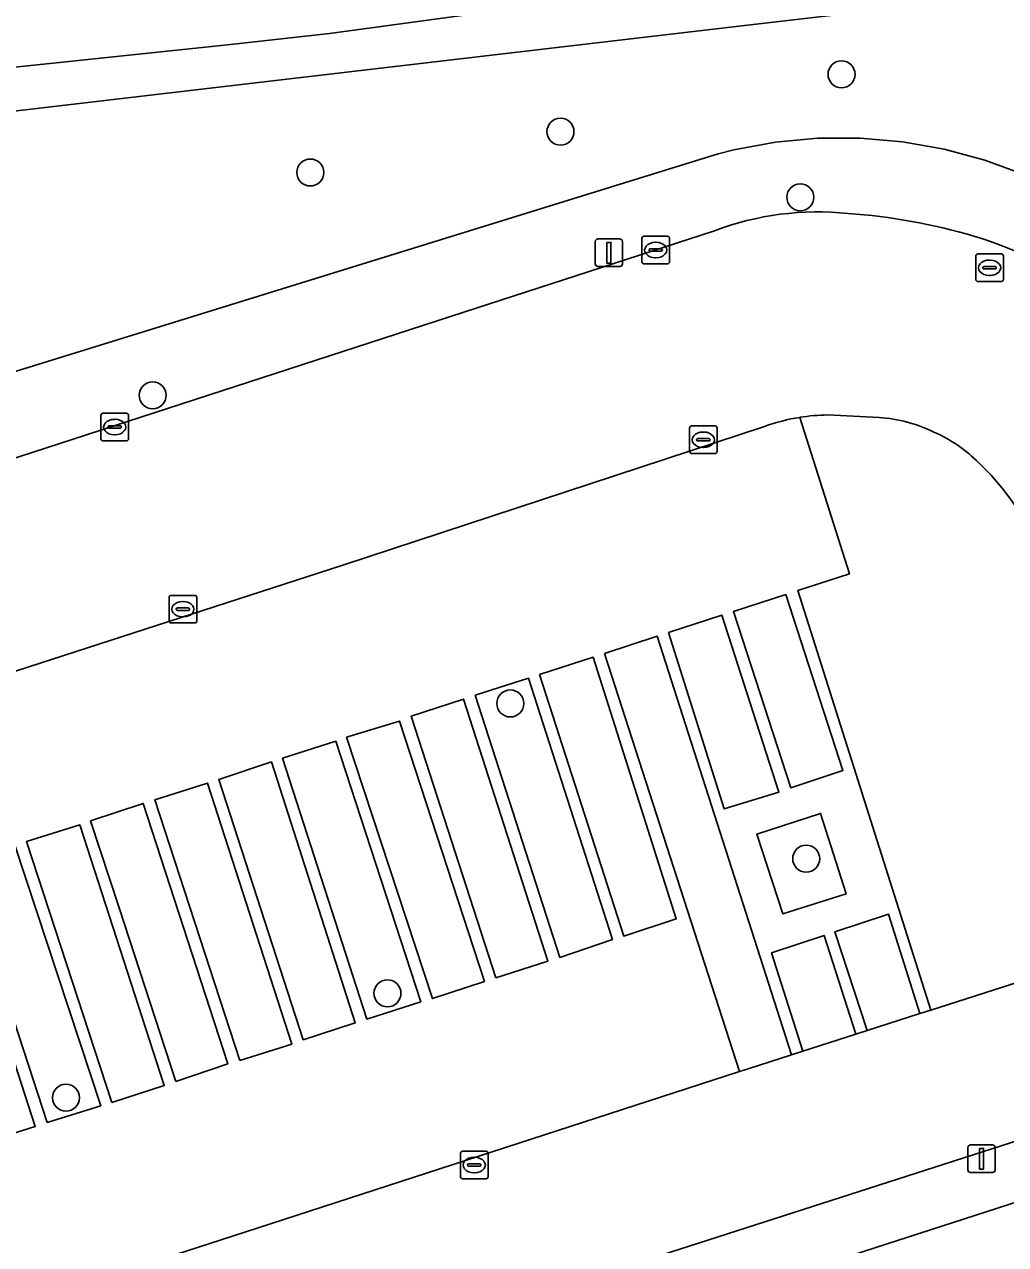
# Model space of a CAD drawing. Extents: x 161248 to 161848, y 384871 to 385383.
# Drawn here: x 161444.53 to 161480.08, y 385046.89 to 385091.12 of the extents above; entities that cross this region are included whole.
import ezdxf

# ---------------------------------------------------------------- set-up
doc = ezdxf.new("R2010")
doc.units = 0
for name, color, linetype in [('IMGEO_Boom', 7, 'Continuous'), ('IMGEO_Erf', 7, 'Continuous'), ('IMGEO_Groenvoorziening', 7, 'Continuous'), ('IMGEO_Hek', 7, 'Continuous'), ('IMGEO_Kolk', 7, 'Continuous'), ('IMGEO_Lichtmast', 7, 'Continuous'), ('IMGEO_Parkeervlak_halfverhard', 7, 'Continuous'), ('IMGEO_Parkeervlak_open', 7, 'Continuous'), ('IMGEO_Rijbaan_lokaal_open', 7, 'Continuous'), ('IMGEO_Rioolput', 7, 'Continuous'), ('IMGEO_Voetpad_open', 7, 'Continuous')]:
    doc.layers.add(name, color=color, linetype=linetype)

msp = doc.modelspace()

# ---------------------------------------------------------------- linework, layer by layer
at = {"layer": 'IMGEO_Boom'}
for centre in [(161474.133, 385089.309), (161463.95, 385087.231), (161454.884, 385085.749), (161472.638, 385084.852), (161449.173, 385077.674), (161462.131, 385066.502), (161472.853, 385060.874), (161457.681, 385055.998), (161446.031, 385052.213)]:
    msp.add_circle(centre, 0.489, dxfattribs=at)
at = {"layer": 'IMGEO_Erf'}
msp.add_lwpolyline([(161488.637, 385051.077), (161425.757, 385030.732)], dxfattribs=at)
at = {"layer": 'IMGEO_Groenvoorziening'}
for points in [[(161484.879, 385092.744), (161470.726, 385091.087), (161442.697, 385087.805), (161442.398, 385087.77), (161432.106, 385086.565), (161431.628, 385090.94), (161430.517, 385101.115), (161429.745, 385108.177), (161428.464, 385119.908), (161427.548, 385128.296), (161426.244, 385140.237), (161425.338, 385148.53), (161424.044, 385160.38), (161423.135, 385168.705)], [(161441.446, 385077.688), (161469.66, 385086.431), (161470.235, 385086.574), (161471.745, 385086.851), (161473.274, 385086.993), (161474.809, 385086.997), (161476.338, 385086.864), (161477.85, 385086.595), (161479.331, 385086.193), (161480.771, 385085.659)]]:
    msp.add_lwpolyline(points, dxfattribs=at)
for points in [[(161465.36, 385092.132), (161465.416, 385092.972), (161465.057, 385094.843), (161464.945, 385095.485), (161442.358, 385092.869), (161441.669, 385092.83), (161440.609, 385093.05), (161440.759, 385091.997), (161441.4, 385089.603), (161442.1, 385089.349), (161451.889, 385090.373), (161455.584, 385090.791)], [(161484.879, 385092.744), (161484.766, 385094.364), (161476.925, 385093.612), (161472.849, 385093.601), (161465.416, 385092.972), (161465.36, 385092.132), (161455.584, 385090.791), (161451.889, 385090.373), (161442.1, 385089.349), (161441.4, 385089.603), (161442.697, 385087.805), (161470.726, 385091.087)], [(161474.3, 385059.603), (161473.377, 385062.518), (161471.06, 385061.762), (161472.004, 385058.882)]]:
    msp.add_lwpolyline(points, close=True, dxfattribs=at)
at = {"layer": 'IMGEO_Hek'}
for points in [[(161484.879, 385092.744), (161470.726, 385091.087)], [(161470.726, 385091.087), (161442.697, 385087.805)]]:
    msp.add_lwpolyline(points, dxfattribs=at)
at = {"layer": 'IMGEO_Kolk'}
for p, q in [((161466.899, 385082.512), (161466.899, 385083.364)), ((161466.974, 385083.438), (161467.826, 385083.438)), ((161467.9, 385083.364), (161467.9, 385082.512)), ((161467.158, 385082.932), (161467.158, 385082.944)), ((161467.596, 385082.895), (161467.198, 385082.895)), ((161467.201, 385082.981), (161467.599, 385082.981)), ((161467.387, 385083.218), (161467.412, 385083.218)), ((161467.642, 385082.944), (161467.642, 385082.932)), ((161467.41, 385082.658), (161467.385, 385082.658)), ((161467.826, 385082.438), (161466.974, 385082.438)), ((161447.297, 385076.096), (161447.297, 385076.948)), ((161447.372, 385077.022), (161448.224, 385077.022)), ((161447.785, 385076.802), (161447.81, 385076.802)), ((161448.298, 385076.948), (161448.298, 385076.096)), ((161447.556, 385076.516), (161447.556, 385076.528)), ((161447.994, 385076.479), (161447.596, 385076.479)), ((161447.599, 385076.565), (161447.997, 385076.565)), ((161448.04, 385076.528), (161448.04, 385076.516)), ((161468.624, 385075.635), (161468.624, 385076.487)), ((161468.699, 385076.561), (161469.551, 385076.561)), ((161469.112, 385076.341), (161469.137, 385076.341)), ((161469.625, 385076.487), (161469.625, 385075.635)), ((161448.224, 385076.022), (161447.372, 385076.022)), ((161447.808, 385076.242), (161447.783, 385076.242)), ((161468.883, 385076.055), (161468.883, 385076.067)), ((161469.321, 385076.018), (161468.923, 385076.018)), ((161468.926, 385076.104), (161469.324, 385076.104)), ((161469.367, 385076.067), (161469.367, 385076.055)), ((161469.551, 385075.561), (161468.699, 385075.561)), ((161469.135, 385075.781), (161469.11, 385075.781)), ((161449.769, 385069.494), (161449.769, 385070.346)), ((161449.844, 385070.42), (161450.696, 385070.42)), ((161450.257, 385070.2), (161450.282, 385070.2)), ((161450.77, 385070.346), (161450.77, 385069.494)), ((161450.028, 385069.914), (161450.028, 385069.926)), ((161450.466, 385069.877), (161450.068, 385069.877)), ((161450.071, 385069.963), (161450.469, 385069.963)), ((161450.28, 385069.64), (161450.255, 385069.64)), ((161450.512, 385069.926), (161450.512, 385069.914)), ((161450.696, 385069.42), (161449.844, 385069.42)), ((161460.325, 385049.346), (161460.325, 385050.198)), ((161460.4, 385050.272), (161461.252, 385050.272)), ((161461.326, 385050.198), (161461.326, 385049.346)), ((161460.584, 385049.766), (161460.584, 385049.778)), ((161461.022, 385049.729), (161460.624, 385049.729)), ((161460.627, 385049.815), (161461.025, 385049.815)), ((161460.813, 385050.052), (161460.838, 385050.052)), ((161461.068, 385049.778), (161461.068, 385049.766)), ((161460.836, 385049.492), (161460.811, 385049.492)), ((161461.252, 385049.272), (161460.4, 385049.272))]:
    msp.add_line(p, q, dxfattribs=at)
for points in [[(161466.899, 385082.512), (161466.899, 385083.364)], [(161466.974, 385083.438), (161467.826, 385083.438)], [(161467.9, 385083.364), (161467.9, 385082.512)], [(161467.826, 385082.438), (161466.974, 385082.438)], [(161447.297, 385076.096), (161447.297, 385076.948)], [(161447.372, 385077.022), (161448.224, 385077.022)], [(161448.298, 385076.948), (161448.298, 385076.096)], [(161468.624, 385075.635), (161468.624, 385076.487)], [(161468.699, 385076.561), (161469.551, 385076.561)], [(161469.625, 385076.487), (161469.625, 385075.635)], [(161448.224, 385076.022), (161447.372, 385076.022)], [(161469.551, 385075.561), (161468.699, 385075.561)], [(161449.769, 385069.494), (161449.769, 385070.346)], [(161449.844, 385070.42), (161450.696, 385070.42)], [(161450.77, 385070.346), (161450.77, 385069.494)], [(161450.696, 385069.42), (161449.844, 385069.42)], [(161460.325, 385049.346), (161460.325, 385050.198)], [(161460.4, 385050.272), (161461.252, 385050.272)], [(161461.326, 385050.198), (161461.326, 385049.346)], [(161461.252, 385049.272), (161460.4, 385049.272)]]:
    msp.add_lwpolyline(points, dxfattribs=at)
for centre, radius, start, end in [((161466.976, 385083.362), 0.0765, 91.552, 178.448), ((161466.976, 385083.362), 0.0765, 91.552, 178.448), ((161467.824, 385083.362), 0.0765, 1.552, 88.448), ((161467.824, 385083.362), 0.0765, 1.552, 88.448), ((161467.198, 385082.941), 0.0403, 85.8775, 175.7526), ((161467.195, 385082.931), 0.0366, 178.938, 274.7102), ((161467.599, 385082.938), 0.043, 264.8664, 352.4533), ((161467.603, 385082.943), 0.0386, 1.7309, 96.639), ((161466.976, 385082.514), 0.0765, 181.552, 268.448), ((161466.976, 385082.514), 0.0765, 181.552, 268.448), ((161467.824, 385082.514), 0.0765, 271.552, 358.448), ((161467.824, 385082.514), 0.0765, 271.552, 358.448), ((161447.374, 385076.946), 0.0765, 91.552, 178.448), ((161447.374, 385076.946), 0.0765, 91.552, 178.448), ((161448.222, 385076.946), 0.0765, 1.552, 88.448), ((161448.222, 385076.946), 0.0765, 1.552, 88.448), ((161447.596, 385076.525), 0.0403, 85.8775, 175.7526), ((161447.593, 385076.515), 0.0366, 178.938, 274.7102), ((161447.997, 385076.522), 0.043, 264.8664, 352.4533), ((161448.001, 385076.527), 0.0386, 1.7309, 96.639), ((161468.701, 385076.485), 0.0765, 91.552, 178.448), ((161468.701, 385076.485), 0.0765, 91.552, 178.448), ((161469.549, 385076.485), 0.0765, 1.552, 88.448), ((161469.549, 385076.485), 0.0765, 1.552, 88.448), ((161447.374, 385076.098), 0.0765, 181.552, 268.448), ((161447.374, 385076.098), 0.0765, 181.552, 268.448), ((161448.222, 385076.098), 0.0765, 271.552, 358.448), ((161448.222, 385076.098), 0.0765, 271.552, 358.448), ((161468.923, 385076.064), 0.0403, 85.8775, 175.7526), ((161468.92, 385076.054), 0.0366, 178.938, 274.7102), ((161469.324, 385076.061), 0.043, 264.8664, 352.4533), ((161469.328, 385076.066), 0.0386, 1.7309, 96.639), ((161468.701, 385075.637), 0.0765, 181.552, 268.448), ((161468.701, 385075.637), 0.0765, 181.552, 268.448), ((161469.549, 385075.637), 0.0765, 271.552, 358.448), ((161469.549, 385075.637), 0.0765, 271.552, 358.448), ((161449.846, 385070.344), 0.0765, 91.552, 178.448), ((161449.846, 385070.344), 0.0765, 91.552, 178.448), ((161450.694, 385070.344), 0.0765, 1.552, 88.448), ((161450.694, 385070.344), 0.0765, 1.552, 88.448), ((161450.068, 385069.923), 0.0403, 85.8775, 175.7526), ((161450.065, 385069.913), 0.0366, 178.938, 274.7102), ((161450.469, 385069.92), 0.043, 264.8664, 352.4533), ((161450.473, 385069.925), 0.0386, 1.7309, 96.639), ((161449.846, 385069.496), 0.0765, 181.552, 268.448), ((161449.846, 385069.496), 0.0765, 181.552, 268.448), ((161450.694, 385069.496), 0.0765, 271.552, 358.448), ((161450.694, 385069.496), 0.0765, 271.552, 358.448), ((161460.402, 385050.196), 0.0765, 91.552, 178.448), ((161460.402, 385050.196), 0.0765, 91.552, 178.448), ((161461.25, 385050.196), 0.0765, 1.552, 88.448), ((161461.25, 385050.196), 0.0765, 1.552, 88.448), ((161460.624, 385049.775), 0.0403, 85.8775, 175.7526), ((161460.621, 385049.765), 0.0366, 178.938, 274.7102), ((161461.025, 385049.772), 0.043, 264.8664, 352.4533), ((161461.029, 385049.777), 0.0386, 1.7309, 96.639), ((161460.402, 385049.348), 0.0765, 181.552, 268.448), ((161460.402, 385049.348), 0.0765, 181.552, 268.448), ((161461.25, 385049.348), 0.0765, 271.552, 358.448), ((161461.25, 385049.348), 0.0765, 271.552, 358.448)]:
    msp.add_arc(centre, radius, start, end, dxfattribs=at)
for centre, major_axis, ratio, start_param, end_param in [((161467.386, 385082.938), (-0.387, 0.002), 0.722429, 4.712389, 7.853982), ((161467.411, 385082.938), (-0.39, 0.002), 0.717154, 1.570796, 4.712389), ((161447.784, 385076.522), (-0.387, 0.002), 0.722429, 4.712389, 7.853982), ((161447.809, 385076.522), (-0.39, 0.002), 0.717154, 1.570796, 4.712389), ((161469.111, 385076.061), (-0.387, 0.002), 0.722429, 4.712389, 7.853982), ((161469.136, 385076.061), (-0.39, 0.002), 0.717154, 1.570796, 4.712389), ((161450.256, 385069.92), (-0.387, 0.002), 0.722429, 4.712389, 7.853982), ((161450.281, 385069.92), (-0.39, 0.002), 0.717154, 1.570796, 4.712389), ((161460.812, 385049.772), (-0.387, 0.002), 0.722429, 4.712389, 7.853982), ((161460.837, 385049.772), (-0.39, 0.002), 0.717154, 1.570796, 4.712389)]:
    msp.add_ellipse(centre, major_axis=major_axis, ratio=ratio, start_param=start_param, end_param=end_param, dxfattribs=at)
at = {"layer": 'IMGEO_Lichtmast'}
for p, q in [((161465.308, 385083.341), (161466.098, 385083.341)), ((161466.098, 385083.341), (161465.308, 385083.341)), ((161465.208, 385082.441), (161465.208, 385083.241)), ((161465.208, 385083.241), (161465.208, 385082.441)), ((161466.198, 385083.241), (161466.198, 385082.441)), ((161466.198, 385082.441), (161466.198, 385083.241)), ((161466.098, 385082.341), (161465.308, 385082.341)), ((161465.308, 385082.341), (161466.098, 385082.341)), ((161478.709, 385049.6), (161478.709, 385050.4)), ((161478.709, 385050.4), (161478.709, 385049.6)), ((161478.809, 385050.5), (161479.599, 385050.5)), ((161479.599, 385050.5), (161478.809, 385050.5)), ((161479.699, 385050.4), (161479.699, 385049.6)), ((161479.699, 385049.6), (161479.699, 385050.4)), ((161479.599, 385049.5), (161478.809, 385049.5)), ((161478.809, 385049.5), (161479.599, 385049.5))]:
    msp.add_line(p, q, dxfattribs=at)
for points in [[(161465.628, 385083.216), (161465.778, 385083.216), (161465.778, 385082.466), (161465.628, 385082.466), (161465.628, 385083.216)], [(161479.129, 385050.375), (161479.279, 385050.375), (161479.279, 385049.625), (161479.129, 385049.625), (161479.129, 385050.375)]]:
    msp.add_lwpolyline(points, dxfattribs=at)
for centre, start, end in [((161465.308, 385083.241), 90, 180), ((161465.308, 385083.241), 90, 180), ((161466.098, 385083.241), 0, 90), ((161466.098, 385083.241), 360, 90), ((161465.308, 385082.441), 180, 270), ((161465.308, 385082.441), 180, 270), ((161466.098, 385082.441), 270, 0), ((161466.098, 385082.441), 270, 0), ((161478.809, 385050.4), 90, 180), ((161478.809, 385050.4), 90, 180), ((161479.599, 385050.4), 0, 90), ((161479.599, 385050.4), 360, 90), ((161478.809, 385049.6), 180, 270), ((161478.809, 385049.6), 180, 270), ((161479.599, 385049.6), 270, 0), ((161479.599, 385049.6), 270, 0)]:
    msp.add_arc(centre, 0.1, start, end, dxfattribs=at)
at = {"layer": 'IMGEO_Parkeervlak_halfverhard'}
for points in [[(161472.625, 385076.874), (161474.419, 385071.204), (161472.545, 385070.594), (161477.371, 385055.388), (161481.926, 385056.849)], [(161475.499, 385076.868), (161473.63, 385076.961)]]:
    msp.add_lwpolyline(points, dxfattribs=at)
for points in [[(161472.119, 385070.456), (161470.222, 385069.838), (161472.293, 385063.447), (161474.179, 385064.071)], [(161467.869, 385069.072), (161469.883, 385062.679), (161471.865, 385063.291), (161469.791, 385069.698)], [(161465.544, 385068.314), (161470.434, 385053.161), (161470.748, 385053.263), (161472.325, 385053.769), (161467.456, 385068.937)], [(161463.193, 385067.549), (161466.244, 385058.069), (161468.142, 385058.69), (161465.131, 385068.18)], [(161460.861, 385066.798), (161463.925, 385057.297), (161465.829, 385057.952), (161462.794, 385067.419)], [(161461.602, 385056.552), (161463.495, 385057.167), (161460.438, 385066.664), (161458.535, 385066.039)], [(161440.008, 385066.32), (161438.843, 385065.943), (161438.09, 385065.696), (161442.979, 385050.566), (161444.92, 385051.172)], [(161456.202, 385065.277), (161459.308, 385055.807), (161461.194, 385056.426), (161458.111, 385065.866)], [(161458.884, 385055.691), (161455.806, 385065.133), (161453.881, 385064.517), (161456.935, 385055.06)], [(161451.57, 385063.744), (161454.631, 385054.313), (161456.511, 385054.922), (161453.475, 385064.383)], [(161452.331, 385053.564), (161454.213, 385054.157), (161451.159, 385063.617), (161449.254, 385063.013)], [(161446.925, 385062.243), (161447.956, 385059.093), (161450.016, 385052.801), (161451.893, 385053.444), (161448.83, 385062.879)], [(161447.698, 385052.042), (161449.592, 385052.66), (161446.53, 385062.099), (161444.608, 385061.504)], [(161442.268, 385060.735), (161445.351, 385051.317), (161447.293, 385051.92), (161444.181, 385061.367)], [(161475.057, 385054.645), (161476.973, 385055.26), (161475.836, 385058.862), (161473.893, 385058.225)], [(161472.734, 385053.9), (161474.657, 385054.517), (161473.504, 385058.093), (161471.6, 385057.469)]]:
    msp.add_lwpolyline(points, close=True, dxfattribs=at)
for centre, radius, start, end in [((161473.718, 385070.099), 6.863, 90.7327, 99.1625), ((161475.15, 385071.565), 5.314, 64.0094, 86.2359), ((161475.294, 385071.419), 5.386, 44.7064, 66.0666), ((161472.802, 385068.524), 9.198, 26.3084, 46.6041)]:
    msp.add_arc(centre, radius, start, end, dxfattribs=at)
at = {"layer": 'IMGEO_Parkeervlak_open'}
for points in [[(161465.544, 385068.314), (161467.456, 385068.937), (161472.325, 385053.769), (161472.734, 385053.9), (161471.6, 385057.469), (161473.504, 385058.093), (161474.657, 385054.517), (161475.057, 385054.645), (161473.893, 385058.225), (161475.836, 385058.862), (161476.973, 385055.26), (161477.371, 385055.388), (161472.545, 385070.594), (161474.419, 385071.204), (161472.625, 385076.874)], [(161471.347, 385076.545), (161456.059, 385071.513), (161440.008, 385066.32), (161444.92, 385051.172), (161442.979, 385050.566), (161438.09, 385065.696), (161437.679, 385065.561), (161438.864, 385061.926), (161436.929, 385061.31), (161435.752, 385064.929), (161435.34, 385064.794), (161436.528, 385061.172), (161434.573, 385060.54), (161433.427, 385064.166), (161432.999, 385064.025), (161437.935, 385048.896), (161436.076, 385048.327), (161437.861, 385042.614), (161439.031, 385042.98), (161452.512, 385047.336), (161470.434, 385053.161), (161465.544, 385068.314)]]:
    msp.add_lwpolyline(points, dxfattribs=at)
for points in [[(161472.119, 385070.456), (161474.179, 385064.071), (161472.293, 385063.447), (161470.222, 385069.838)], [(161467.869, 385069.072), (161469.791, 385069.698), (161471.865, 385063.291), (161469.883, 385062.679)], [(161463.193, 385067.549), (161465.131, 385068.18), (161468.142, 385058.69), (161466.244, 385058.069)], [(161460.861, 385066.798), (161462.794, 385067.419), (161465.829, 385057.952), (161463.925, 385057.297)], [(161461.602, 385056.552), (161458.535, 385066.039), (161460.438, 385066.664), (161463.495, 385057.167)], [(161456.202, 385065.277), (161458.111, 385065.866), (161461.194, 385056.426), (161459.308, 385055.807)], [(161458.884, 385055.691), (161456.935, 385055.06), (161453.881, 385064.517), (161455.806, 385065.133)], [(161454.631, 385054.313), (161451.57, 385063.744), (161453.475, 385064.383), (161456.511, 385054.922)], [(161452.331, 385053.564), (161449.254, 385063.013), (161451.159, 385063.617), (161454.213, 385054.157)], [(161446.925, 385062.243), (161448.83, 385062.879), (161451.893, 385053.444), (161450.016, 385052.801), (161447.956, 385059.093)], [(161474.3, 385059.603), (161472.004, 385058.882), (161471.06, 385061.762), (161473.377, 385062.518)], [(161447.698, 385052.042), (161444.608, 385061.504), (161446.53, 385062.099), (161449.592, 385052.66)], [(161442.268, 385060.735), (161444.181, 385061.367), (161447.293, 385051.92), (161445.351, 385051.317)]]:
    msp.add_lwpolyline(points, close=True, dxfattribs=at)
msp.add_arc((161473.718, 385069.983), 6.977, 99.0094, 109.8634, dxfattribs=at)
at = {"layer": 'IMGEO_Rijbaan_lokaal_open'}
for points in [[(161469.526, 385083.633), (161460.453, 385080.682), (161440.926, 385074.344), (161430.157, 385070.87), (161417.274, 385066.689), (161410.636, 385064.527), (161397.711, 385060.359), (161391.558, 385058.354), (161387.979, 385057.181), (161382.273, 385055.346), (161378.684, 385054.165), (161378.461, 385054.101), (161373.432, 385052.501), (161369.85, 385051.335), (161364.64, 385049.653), (161361.05, 385048.512), (161359.276, 385047.937), (161358.951, 385047.777), (161358.438, 385047.57), (161357.909, 385047.41), (161338.624, 385041.3)], [(161473.63, 385076.961), (161475.499, 385076.868)], [(161432.999, 385064.025), (161433.427, 385064.166), (161435.34, 385064.794), (161435.752, 385064.929), (161437.679, 385065.561), (161438.09, 385065.696), (161438.843, 385065.943), (161440.008, 385066.32), (161456.059, 385071.513), (161471.347, 385076.545)], [(161481.926, 385056.849), (161477.371, 385055.388), (161476.973, 385055.26), (161475.057, 385054.645), (161474.657, 385054.517), (161472.734, 385053.9), (161472.325, 385053.769), (161470.748, 385053.263), (161470.434, 385053.161), (161452.512, 385047.336), (161439.031, 385042.98), (161437.861, 385042.614), (161437.674, 385042.556), (161436.574, 385042.22)], [(161438.593, 385037.157), (161442.724, 385038.493), (161449.422, 385040.654), (161485.057, 385052.122), (161486.137, 385052.468)]]:
    msp.add_lwpolyline(points, dxfattribs=at)
for centre, radius, start, end in [((161473.27, 385073.786), 10.535, 84.0008, 110.8165), ((161472.856, 385062.894), 21.423, 73.5431, 85.9447), ((161475.39, 385071.259), 12.683, 46.0718, 73.8168), ((161473.718, 385069.983), 6.977, 99.0094, 109.8634), ((161473.718, 385070.099), 6.863, 90.7327, 99.1625), ((161475.15, 385071.565), 5.314, 64.0094, 86.2359), ((161475.294, 385071.419), 5.386, 44.7064, 66.0666), ((161472.802, 385068.524), 9.198, 26.3084, 46.6041)]:
    msp.add_arc(centre, radius, start, end, dxfattribs=at)
at = {"layer": 'IMGEO_Rioolput'}
for p, q in [((161478.998, 385081.869), (161478.998, 385082.721)), ((161479.073, 385082.795), (161479.925, 385082.795)), ((161479.486, 385082.575), (161479.511, 385082.575)), ((161479.999, 385082.721), (161479.999, 385081.869)), ((161479.257, 385082.289), (161479.257, 385082.301)), ((161479.695, 385082.252), (161479.297, 385082.252)), ((161479.3, 385082.338), (161479.698, 385082.338)), ((161479.509, 385082.015), (161479.484, 385082.015)), ((161479.741, 385082.301), (161479.741, 385082.289)), ((161479.925, 385081.795), (161479.073, 385081.795))]:
    msp.add_line(p, q, dxfattribs=at)
for points in [[(161478.998, 385081.869), (161478.998, 385082.721)], [(161479.073, 385082.795), (161479.925, 385082.795)], [(161479.999, 385082.721), (161479.999, 385081.869)], [(161479.925, 385081.795), (161479.073, 385081.795)]]:
    msp.add_lwpolyline(points, dxfattribs=at)
for centre, radius, start, end in [((161479.075, 385082.719), 0.0765, 91.552, 178.448), ((161479.075, 385082.719), 0.0765, 91.552, 178.448), ((161479.923, 385082.719), 0.0765, 1.552, 88.448), ((161479.923, 385082.719), 0.0765, 1.552, 88.448), ((161479.297, 385082.298), 0.0403, 85.8775, 175.7526), ((161479.294, 385082.288), 0.0366, 178.938, 274.7102), ((161479.698, 385082.295), 0.043, 264.8664, 352.4533), ((161479.702, 385082.3), 0.0386, 1.7309, 96.639), ((161479.075, 385081.871), 0.0765, 181.552, 268.448), ((161479.075, 385081.871), 0.0765, 181.552, 268.448), ((161479.923, 385081.871), 0.0765, 271.552, 358.448), ((161479.923, 385081.871), 0.0765, 271.552, 358.448)]:
    msp.add_arc(centre, radius, start, end, dxfattribs=at)
for centre, major_axis, ratio, start_param, end_param in [((161479.485, 385082.295), (-0.387, 0.002), 0.722429, 4.712389, 7.853982), ((161479.51, 385082.295), (-0.39, 0.002), 0.717154, 1.570796, 4.712389)]:
    msp.add_ellipse(centre, major_axis=major_axis, ratio=ratio, start_param=start_param, end_param=end_param, dxfattribs=at)
at = {"layer": 'IMGEO_Voetpad_open'}
for points in [[(161480.771, 385085.659), (161479.331, 385086.193), (161477.85, 385086.595), (161476.338, 385086.864), (161474.809, 385086.997), (161473.274, 385086.993), (161471.745, 385086.851), (161470.235, 385086.574), (161469.66, 385086.431), (161441.446, 385077.688)], [(161417.274, 385066.689), (161430.157, 385070.87), (161440.926, 385074.344), (161460.453, 385080.682), (161469.526, 385083.633)], [(161413.996, 385058.235), (161396.313, 385052.511), (161396.46, 385052.054), (161392.688, 385050.838), (161392.542, 385051.29), (161357.402, 385039.915), (161358.178, 385036.469), (161373.417, 385041.421), (161417, 385055.584), (161421.765, 385036.754), (161423.476, 385029.994), (161425.757, 385030.732), (161488.637, 385051.077)], [(161488.637, 385051.077), (161488.519, 385052.142), (161487.872, 385052.098), (161485.37, 385051.28), (161485.057, 385052.122), (161449.422, 385040.654), (161442.724, 385038.493), (161438.593, 385037.157)]]:
    msp.add_lwpolyline(points, dxfattribs=at)
for centre, radius, start, end in [((161473.27, 385073.786), 10.535, 84.0008, 110.8165), ((161472.856, 385062.894), 21.423, 73.5431, 85.9447), ((161475.39, 385071.259), 12.683, 46.0718, 73.8168)]:
    msp.add_arc(centre, radius, start, end, dxfattribs=at)

doc.saveas('drawing.dxf')
